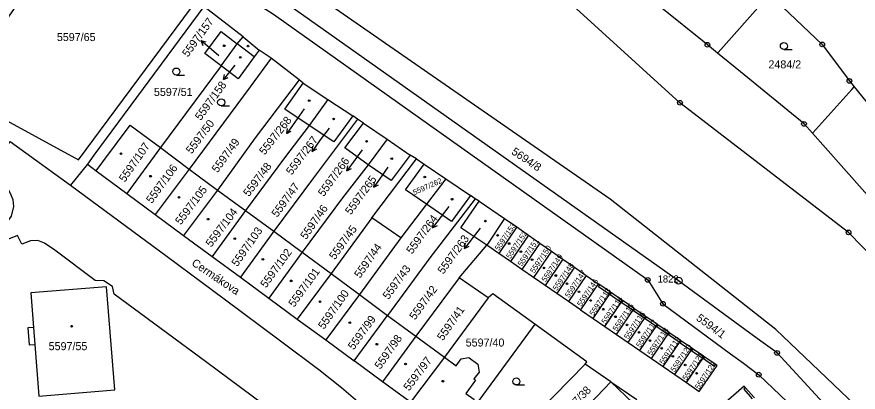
# Model space of a CAD drawing. Extents: x -644096 to -634268, y -1141430 to -1133463.
# Drawn here: x -639306.8 to -639128.1, y -1138774.5 to -1138694.8 of the extents above; entities that cross this region are included whole.
import ezdxf

# ---------------------------------------------------------------- set-up
doc = ezdxf.new("R2010")
doc.units = 0
for name, color, linetype in [('_CIVIL_CONSTRUCTION', 7, 'Continuous'), ('M_Svah_Nasyp', 7, 'Continuous'), ('M_Svah_Zarez', 7, 'Continuous'), ('svrsek_osa_sjezdy', 7, 'Continuous'), ('svrsek_osa_terminal_VRT', 7, 'Continuous'), ('svrsek_osa_VRT', 7, 'Continuous'), ('svrsek_popisy_VRT', 7, 'Continuous'), ('terminal_VRT', 7, 'Continuous')]:
    doc.layers.add(name, color=color, linetype=linetype)

msp = doc.modelspace()

# ---------------------------------------------------------------- linework, layer by layer
at = {"layer": '_CIVIL_CONSTRUCTION'}
for centre, radius in [((-639160.14, -1138700.75), 0.5), ((-639160.14, -1138700.75), 0.0303), ((-639135.75, -1138700.68), 0.5), ((-639135.75, -1138700.68), 0.0303), ((-639129.99, -1138708.42), 0.5), ((-639129.99, -1138708.42), 0.0303), ((-639165.96, -1138713.04), 0.5), ((-639165.96, -1138713.04), 0.0303), ((-639139.63, -1138717.54), 0.5), ((-639139.63, -1138717.54), 0.0303), ((-639130.18, -1138740.57), 0.5), ((-639130.18, -1138740.57), 0.0303), ((-639172.81, -1138750.66), 0.5), ((-639172.81, -1138750.66), 0.0303), ((-639166.26, -1138750.82), 0.75), ((-639166.26, -1138750.82), 0.03), ((-639169.58, -1138755.7), 0.5), ((-639169.58, -1138755.7), 0.0303), ((-639145.36, -1138766.14), 0.5), ((-639145.36, -1138766.14), 0.0303), ((-639149.25, -1138770.76), 0.5), ((-639149.25, -1138770.76), 0.0303)]:
    msp.add_circle(centre, radius, dxfattribs=at)
at = {"layer": 'M_Svah_Nasyp'}
for p, q in [((-639256.35, -1138703.34), (-639260, -1138700.53)), ((-639224.26, -1138731.56), (-639220.28, -1138726.09)), ((-639219.76, -1138734.55), (-639224.26, -1138731.56)), ((-639183.25, -1138752.14), (-639182.97, -1138751.72)), ((-639181.03, -1138753.66), (-639183.25, -1138752.14)), ((-639180.75, -1138753.25), (-639181.03, -1138753.66)), ((-639180.79, -1138753.83), (-639180.5, -1138753.42)), ((-639178.57, -1138755.35), (-639180.79, -1138753.83)), ((-639178.29, -1138754.94), (-639178.57, -1138755.35)), ((-639178.32, -1138755.52), (-639178.04, -1138755.11)), ((-639176.07, -1138757.07), (-639178.32, -1138755.52)), ((-639175.79, -1138756.66), (-639176.07, -1138757.07)), ((-639175.82, -1138757.24), (-639175.54, -1138756.83)), ((-639173.6, -1138758.77), (-639175.82, -1138757.24)), ((-639173.32, -1138758.36), (-639173.6, -1138758.77)), ((-639173.35, -1138758.94), (-639173.07, -1138758.53)), ((-639171.12, -1138760.47), (-639173.35, -1138758.94)), ((-639303.24, -1138760.74), (-639302.96, -1138764.33)), ((-639170.83, -1138760.06), (-639171.12, -1138760.47)), ((-639170.87, -1138760.64), (-639170.59, -1138760.23)), ((-639168.65, -1138762.17), (-639170.87, -1138760.64)), ((-639168.36, -1138761.76), (-639168.65, -1138762.17)), ((-639168.4, -1138762.34), (-639168.11, -1138761.93)), ((-639166.17, -1138763.87), (-639168.4, -1138762.34)), ((-639165.89, -1138763.46), (-639166.17, -1138763.87)), ((-639165.93, -1138764.04), (-639165.64, -1138763.63)), ((-639163.7, -1138765.57), (-639165.93, -1138764.04)), ((-639163.42, -1138765.16), (-639163.7, -1138765.57)), ((-639163.45, -1138765.74), (-639163.17, -1138765.33)), ((-639161.24, -1138767.26), (-639163.45, -1138765.74)), ((-639160.95, -1138766.85), (-639161.24, -1138767.26)), ((-639160.99, -1138767.43), (-639160.71, -1138767.02)), ((-639158.76, -1138768.97), (-639160.99, -1138767.43)), ((-639158.47, -1138768.55), (-639158.76, -1138768.97)), ((-639175.93, -1138776.84), (-639180.62, -1138772.26)), ((-639152.05, -1138773.54), (-639152.43, -1138773.87)), ((-639152.43, -1138773.87), (-639150.62, -1138775.92))]:
    msp.add_line(p, q, dxfattribs=at)
at = {"layer": 'M_Svah_Zarez'}
for centre in [(-639262.73, -1138700.96), (-639257.68, -1138701.04), (-639259.33, -1138703.43), (-639244.69, -1138712.61), (-639239.5, -1138716.49), (-639232.49, -1138721.25), (-639284.65, -1138723.87), (-639227.15, -1138724.91), (-639278.37, -1138728.64), (-639220.15, -1138728.81), (-639272.33, -1138733.11), (-639214.34, -1138733.53), (-639266.15, -1138737.76), (-639207.3, -1138738.17), (-639260.49, -1138741.91), (-639204.69, -1138741.19), (-639202.24, -1138742.94), (-639199.75, -1138744.65), (-639254.52, -1138746.27), (-639197.36, -1138746.35), (-639194.82, -1138748.11), (-639248.51, -1138750.85), (-639192.33, -1138749.72), (-639189.94, -1138751.47), (-639187.4, -1138753.18), (-639242.39, -1138755.28), (-639184.91, -1138755.02), (-639182.24, -1138756.87), (-639236.07, -1138759.71), (-639179.66, -1138758.48), (-639295.13, -1138760.48), (-639177.21, -1138760.19), (-639174.68, -1138761.8), (-639230.32, -1138764.29), (-639172.33, -1138763.51), (-639169.84, -1138765.17), (-639167.49, -1138766.88), (-639224.23, -1138768.5), (-639164.86, -1138768.72), (-639162.42, -1138770.47), (-639216.3, -1138772.15)]:
    msp.add_circle(centre, 0.175, dxfattribs=at)
at = {"layer": 'svrsek_osa_sjezdy'}
for p, q in [((-639143.9, -1138701.77), (-639142.15, -1138701.77)), ((-639272.9, -1138707.18), (-639271.15, -1138707.18)), ((-639263.38, -1138713.72), (-639261.63, -1138713.72)), ((-639200.7, -1138772.95), (-639198.95, -1138772.95))]:
    msp.add_line(p, q, dxfattribs=at)
for centre in [(-639143.9, -1138701.02), (-639272.9, -1138706.43), (-639263.38, -1138712.97), (-639200.7, -1138772.2)]:
    msp.add_circle(centre, 0.75, dxfattribs=at)
at = {"layer": 'svrsek_osa_terminal_VRT'}
msp.add_arc((-642050.26, -1145189.6), 8802.25, 41.413152, 75.317049, dxfattribs=at)
at = {"layer": 'svrsek_popisy_VRT'}
for p, q in [((-639265.42, -1138701.77), (-639267.72, -1138699.84)), ((-639267.72, -1138699.84), (-639266.63, -1138700.1)), ((-639267.72, -1138699.84), (-639267.27, -1138700.87)), ((-639263.88, -1138703.07), (-639265.42, -1138701.77)), ((-639261.03, -1138705.78), (-639262.88, -1138708.15)), ((-639260.51, -1138705.11), (-639261.03, -1138705.78)), ((-639262.88, -1138708.15), (-639262.66, -1138707.05)), ((-639262.88, -1138708.15), (-639261.87, -1138707.66)), ((-639245.77, -1138714.35), (-639247.75, -1138717.14)), ((-639247.75, -1138717.14), (-639249.47, -1138719.6)), ((-639249.47, -1138719.6), (-639249.31, -1138718.49)), ((-639240.47, -1138718.42), (-639242.33, -1138720.95)), ((-639249.47, -1138719.6), (-639248.49, -1138719.06)), ((-639242.33, -1138720.95), (-639244.09, -1138723.38)), ((-639244.09, -1138723.38), (-639243.91, -1138722.27)), ((-639244.09, -1138723.38), (-639243.1, -1138722.86)), ((-639233.42, -1138723.08), (-639234.91, -1138725.1)), ((-639234.91, -1138725.1), (-639236.67, -1138727.53)), ((-639236.67, -1138727.53), (-639236.49, -1138726.42)), ((-639236.67, -1138727.53), (-639235.68, -1138727.01)), ((-639227.97, -1138726.71), (-639229.24, -1138728.54)), ((-639229.24, -1138728.54), (-639230.96, -1138731)), ((-639230.96, -1138731), (-639230.8, -1138729.89)), ((-639230.96, -1138731), (-639229.98, -1138730.47)), ((-639215.06, -1138735.05), (-639216.68, -1138737.22)), ((-639216.68, -1138737.22), (-639218.49, -1138739.62)), ((-639218.49, -1138739.62), (-639218.28, -1138738.52)), ((-639218.49, -1138739.62), (-639217.48, -1138739.12)), ((-639208.41, -1138739.66), (-639209.9, -1138741.6)), ((-639209.9, -1138741.6), (-639211.75, -1138743.97)), ((-639211.75, -1138743.97), (-639211.53, -1138742.87)), ((-639211.75, -1138743.97), (-639210.74, -1138743.48))]:
    msp.add_line(p, q, dxfattribs=at)
at = {"layer": 'terminal_VRT'}
for p, q in [((-639263.39, -1138705.24), (-639260, -1138700.53)), ((-639260, -1138700.53), (-639258.73, -1138699.05)), ((-639258.73, -1138699.05), (-639255.29, -1138701.88)), ((-639252.77, -1138703.62), (-639255.29, -1138701.88)), ((-639246.79, -1138708.18), (-639252.77, -1138703.62)), ((-639263.39, -1138705.24), (-639276.24, -1138722.57)), ((-639245.94, -1138708.9), (-639246.79, -1138708.18)), ((-639245.94, -1138708.9), (-639240.72, -1138712.34)), ((-639240.72, -1138712.34), (-639244.73, -1138717.88)), ((-639240.72, -1138712.34), (-639235.44, -1138715.84)), ((-639234.46, -1138716.52), (-639235.44, -1138715.84)), ((-639233.18, -1138717.36), (-639234.46, -1138716.52)), ((-639233.18, -1138717.36), (-639228.15, -1138720.76)), ((-639118.6, -1138741.16), (-639137.85, -1138719.54)), ((-639228.15, -1138720.76), (-639232.2, -1138726.2)), ((-639228.15, -1138720.76), (-639223.22, -1138724.17)), ((-639276.24, -1138722.57), (-639283.44, -1138732.3)), ((-639276.24, -1138722.57), (-639270.15, -1138727.16)), ((-639231.41, -1138737.45), (-639221.89, -1138724.99)), ((-639221.89, -1138724.99), (-639223.22, -1138724.17)), ((-639291.79, -1138726.08), (-639295.35, -1138730.57)), ((-639291.79, -1138726.08), (-639289.9, -1138727.49)), ((-639289.9, -1138727.49), (-639283.44, -1138732.3)), ((-639270.15, -1138727.16), (-639277.4, -1138736.79)), ((-639270.15, -1138727.16), (-639264.15, -1138731.62)), ((-639215.7, -1138729.23), (-639219.76, -1138734.55)), ((-639215.7, -1138729.23), (-639210.42, -1138732.76)), ((-639283.44, -1138732.3), (-639277.4, -1138736.79)), ((-639264.15, -1138731.62), (-639271.37, -1138741.21)), ((-639264.15, -1138731.62), (-639258.2, -1138735.92)), ((-639209.45, -1138733.41), (-639210.42, -1138732.76)), ((-639219.76, -1138734.55), (-639225.23, -1138741.7)), ((-639208.61, -1138733.96), (-639209.45, -1138733.41)), ((-639208.61, -1138733.96), (-639203.19, -1138737.61)), ((-639258.2, -1138735.92), (-639265.31, -1138745.65)), ((-639258.2, -1138735.92), (-639252.21, -1138740.34)), ((-639277.4, -1138736.79), (-639271.37, -1138741.21)), ((-639231.41, -1138737.45), (-639240.06, -1138749.32)), ((-639225.23, -1138741.7), (-639231.41, -1138737.45)), ((-639203.19, -1138737.61), (-639206.99, -1138743.26)), ((-639203.19, -1138737.61), (-639200.63, -1138739.4)), ((-639200.63, -1138739.4), (-639204.42, -1138745.04)), ((-639200.63, -1138739.4), (-639198.16, -1138741.12)), ((-639271.37, -1138741.21), (-639265.31, -1138745.65)), ((-639252.21, -1138740.34), (-639259.3, -1138750.07)), ((-639252.21, -1138740.34), (-639246.19, -1138744.78)), ((-639225.23, -1138741.7), (-639234.04, -1138753.78)), ((-639198.16, -1138741.12), (-639201.96, -1138746.73)), ((-639198.16, -1138741.12), (-639195.7, -1138742.83)), ((-639212.87, -1138750.18), (-639206.99, -1138743.26)), ((-639204.42, -1138745.04), (-639206.99, -1138743.26)), ((-639195.7, -1138742.83), (-639199.51, -1138748.42)), ((-639195.7, -1138742.83), (-639193.25, -1138744.55)), ((-639246.19, -1138744.78), (-639253.28, -1138754.5)), ((-639246.19, -1138744.78), (-639240.06, -1138749.32)), ((-639201.96, -1138746.73), (-639204.42, -1138745.04)), ((-639193.25, -1138744.55), (-639197.04, -1138750.12)), ((-639193.25, -1138744.55), (-639190.82, -1138746.25)), ((-639265.31, -1138745.65), (-639259.3, -1138750.07)), ((-639199.51, -1138748.42), (-639201.96, -1138746.73)), ((-639190.82, -1138746.25), (-639194.56, -1138751.84)), ((-639190.82, -1138746.25), (-639188.35, -1138747.97)), ((-639197.04, -1138750.12), (-639199.51, -1138748.42)), ((-639188.35, -1138747.97), (-639192.11, -1138753.53)), ((-639188.35, -1138747.97), (-639185.88, -1138749.7)), ((-639259.3, -1138750.07), (-639253.28, -1138754.5)), ((-639240.06, -1138749.32), (-639247.22, -1138758.95)), ((-639240.06, -1138749.32), (-639234.04, -1138753.78)), ((-639212.87, -1138750.18), (-639222.04, -1138762.59)), ((-639206.68, -1138754.42), (-639212.87, -1138750.18)), ((-639194.56, -1138751.84), (-639197.04, -1138750.12)), ((-639185.88, -1138749.7), (-639189.62, -1138755.24)), ((-639185.88, -1138749.7), (-639183.34, -1138751.47)), ((-639192.11, -1138753.53), (-639194.56, -1138751.84)), ((-639183.34, -1138751.47), (-639187.12, -1138756.97)), ((-639234.04, -1138753.78), (-639241.18, -1138763.38)), ((-639234.04, -1138753.78), (-639228.04, -1138758.18)), ((-639189.62, -1138755.24), (-639192.11, -1138753.53)), ((-639184.41, -1138758.83), (-639180.63, -1138753.33)), ((-639253.28, -1138754.5), (-639247.22, -1138758.95)), ((-639206.68, -1138754.42), (-639215.98, -1138767.05)), ((-639187.12, -1138756.97), (-639189.62, -1138755.24)), ((-639181.92, -1138760.54), (-639178.16, -1138755.03)), ((-639187.12, -1138756.97), (-639184.41, -1138758.83)), ((-639179.44, -1138762.24), (-639175.67, -1138756.74)), ((-639247.22, -1138758.95), (-639241.18, -1138763.38)), ((-639235.14, -1138767.82), (-639228.04, -1138758.18)), ((-639228.04, -1138758.18), (-639222.04, -1138762.59)), ((-639184.41, -1138758.83), (-639181.92, -1138760.54)), ((-639176.96, -1138763.94), (-639173.19, -1138758.44)), ((-639181.92, -1138760.54), (-639179.44, -1138762.24)), ((-639174.49, -1138765.64), (-639170.71, -1138760.14)), ((-639222.04, -1138762.59), (-639229.1, -1138772.25)), ((-639222.04, -1138762.59), (-639215.98, -1138767.05)), ((-639179.44, -1138762.24), (-639176.96, -1138763.94)), ((-639172.02, -1138767.34), (-639168.24, -1138761.84)), ((-639241.18, -1138763.38), (-639235.14, -1138767.82)), ((-639176.96, -1138763.94), (-639174.49, -1138765.64)), ((-639169.54, -1138769.04), (-639165.77, -1138763.54)), ((-639174.49, -1138765.64), (-639172.02, -1138767.34)), ((-639167.07, -1138770.74), (-639163.3, -1138765.24)), ((-639229.1, -1138772.25), (-639235.14, -1138767.82)), ((-639215.98, -1138767.05), (-639223.16, -1138776.61)), ((-639186.11, -1138768.51), (-639197.28, -1138779.92)), ((-639180.62, -1138772.26), (-639186.11, -1138768.51)), ((-639172.02, -1138767.34), (-639169.54, -1138769.04)), ((-639164.6, -1138772.44), (-639160.83, -1138766.93)), ((-639169.54, -1138769.04), (-639167.07, -1138770.74)), ((-639167.07, -1138770.74), (-639164.6, -1138772.44)), ((-639223.16, -1138776.61), (-639229.1, -1138772.25)), ((-639188.95, -1138780.89), (-639180.62, -1138772.26)), ((-639180.62, -1138772.26), (-639175.13, -1138776.01))]:
    msp.add_line(p, q, dxfattribs=at)
for points in [[(-639051.5, -1138832.09), (-639071.52, -1138805.52), (-639099.49, -1138772.46), (-639105.91, -1138765.45), (-639130.18, -1138740.57), (-639165.96, -1138713.04), (-639222.53, -1138661.55), (-639239.17, -1138649.32)], [(-639072.86, -1138847.72), (-639090.79, -1138820.61), (-639116.49, -1138788.91), (-639145.62, -1138761.18), (-639180.79, -1138733.5), (-639241.85, -1138691.11), (-639278.87, -1138663.93), (-639281.01, -1138666.49), (-639284.74, -1138668.51)], [(-639090.03, -1138825.4), (-639092.59, -1138822.17), (-639105.72, -1138805.58), (-639126.57, -1138786.51), (-639145.36, -1138766.14), (-639148.31, -1138763.98), (-639151.1, -1138761.93), (-639166.26, -1138750.82), (-639250.41, -1138691.34), (-639284.74, -1138668.51)], [(-639289.07, -1138670.86), (-639252.26, -1138694.23), (-639172.81, -1138750.66), (-639169.58, -1138755.7), (-639155.22, -1138766.34), (-639152.51, -1138768.35), (-639149.25, -1138770.76), (-639129.56, -1138789.54), (-639108.4, -1138808.14), (-639096.32, -1138823.31)], [(-639266.63, -1138688.63), (-639294.17, -1138673.97), (-639319.77, -1138710.96), (-639293.64, -1138725.19), (-639266.63, -1138688.63)], [(-639157.98, -1138702.52), (-639160.14, -1138700.75), (-639180.96, -1138684.01)], [(-639146.94, -1138690), (-639147.75, -1138690.92), (-639157.86, -1138702.39), (-639157.98, -1138702.52)], [(-639146.94, -1138690), (-639135.75, -1138700.68), (-639129.99, -1138708.42), (-639128.96, -1138709.68)], [(-639258.73, -1138699.05), (-639267.09, -1138692.66), (-639290.41, -1138724.21), (-639291.79, -1138726.08)], [(-639263.39, -1138705.24), (-639266.82, -1138702.58), (-639263.36, -1138697.96), (-639260, -1138700.53)], [(-639255.29, -1138701.88), (-639256.35, -1138703.34), (-639259.8, -1138708), (-639263.39, -1138705.24)], [(-639252.77, -1138703.62), (-639257.24, -1138709.64), (-639270.15, -1138727.16)], [(-639137.85, -1138719.54), (-639139.63, -1138717.54), (-639153.14, -1138706.48), (-639157.98, -1138702.52)], [(-639246.79, -1138708.18), (-639256.14, -1138720.49), (-639264.15, -1138731.62)], [(-639244.73, -1138717.88), (-639249.86, -1138714.44), (-639245.94, -1138708.9)], [(-639137.85, -1138719.54), (-639137.75, -1138719.42), (-639129.46, -1138710.23), (-639128.96, -1138709.68)], [(-639128.96, -1138709.68), (-639122.19, -1138717.99), (-639117.52, -1138723.53), (-639110.69, -1138738.65)], [(-639234.46, -1138716.52), (-639243.78, -1138728.97), (-639252.21, -1138740.34)], [(-639235.44, -1138715.84), (-639239.46, -1138721.35), (-639244.73, -1138717.88)], [(-639289.9, -1138727.49), (-639288.49, -1138725.6), (-639282.69, -1138717.82), (-639276.24, -1138722.57)], [(-639244.73, -1138717.88), (-639249.96, -1138724.73), (-639258.2, -1138735.92)], [(-639232.2, -1138726.2), (-639237.09, -1138722.65), (-639233.18, -1138717.36)], [(-639338.26, -1138751.02), (-639325.45, -1138745.64), (-639311.42, -1138739.74), (-639308.97, -1138738.58), (-639307.92, -1138737.1), (-639307.41, -1138735.09), (-639307.52, -1138733.64), (-639308.19, -1138732.15), (-639311.53, -1138726.11), (-639308.15, -1138721.3), (-639295.35, -1138730.57)], [(-639223.22, -1138724.17), (-639227.27, -1138729.57), (-639232.2, -1138726.2)], [(-639221.89, -1138724.99), (-639220.28, -1138726.09), (-639215.7, -1138729.23)], [(-639232.2, -1138726.2), (-639237.59, -1138733.21), (-639246.19, -1138744.78)], [(-639295.35, -1138730.57), (-639274.83, -1138745.68), (-639262.76, -1138754.68), (-639250.75, -1138763.58), (-639242.63, -1138769.68), (-639237.84, -1138773.47), (-639229.44, -1138780.7), (-639213.15, -1138796.56), (-639211.68, -1138794.99), (-639183.48, -1138822.54), (-639163.88, -1138841.73), (-639161.54, -1138843.9), (-639159.82, -1138844.89), (-639158.27, -1138845.4), (-639156.43, -1138845.22), (-639154.09, -1138844.27), (-639151.36, -1138842.64), (-639131.66, -1138829.26)], [(-639210.42, -1138732.76), (-639214.46, -1138738.26), (-639219.76, -1138734.55)], [(-639209.45, -1138733.41), (-639219.05, -1138745.94), (-639228.04, -1138758.18)], [(-639206.99, -1138743.26), (-639212.5, -1138739.6), (-639208.61, -1138733.96)], [(-639249.64, -1138780.64), (-639266.44, -1138768.16), (-639286.09, -1138753.65), (-639286.43, -1138752.03), (-639288.27, -1138750.83), (-639290.14, -1138750.78), (-639298.7, -1138744.33), (-639300.88, -1138742.84), (-639302.34, -1138742.27), (-639303.85, -1138742.33), (-639305.72, -1138743.04), (-639306.64, -1138741.2), (-639323.39, -1138747.93)], [(-639302.08, -1138775.29), (-639285.97, -1138774.01), (-639287.71, -1138752.12), (-639303.83, -1138753.38), (-639303.24, -1138760.74), (-639304.44, -1138760.84), (-639304.15, -1138764.43), (-639302.96, -1138764.33), (-639302.08, -1138775.29)], [(-639180.63, -1138753.33), (-639180.75, -1138753.25), (-639182.97, -1138751.72), (-639183.34, -1138751.47)], [(-639196.76, -1138760.06), (-639205.73, -1138753.57), (-639206.68, -1138754.42)], [(-639178.16, -1138755.03), (-639178.29, -1138754.94), (-639180.5, -1138753.42), (-639180.63, -1138753.33)], [(-639175.67, -1138756.74), (-639175.79, -1138756.66), (-639178.04, -1138755.11), (-639178.16, -1138755.03)], [(-639173.19, -1138758.44), (-639173.32, -1138758.36), (-639175.54, -1138756.83), (-639175.67, -1138756.74)], [(-639170.71, -1138760.14), (-639170.83, -1138760.06), (-639173.07, -1138758.53), (-639173.19, -1138758.44)], [(-639196.76, -1138760.06), (-639197.33, -1138760.84), (-639209.45, -1138777.31)], [(-639186.11, -1138768.51), (-639185.75, -1138768.02), (-639196.76, -1138760.06)], [(-639168.24, -1138761.84), (-639168.36, -1138761.76), (-639170.59, -1138760.23), (-639170.71, -1138760.14)], [(-639165.77, -1138763.54), (-639165.89, -1138763.46), (-639168.11, -1138761.93), (-639168.24, -1138761.84)], [(-639163.3, -1138765.24), (-639163.42, -1138765.16), (-639165.64, -1138763.63), (-639165.77, -1138763.54)], [(-639160.83, -1138766.93), (-639160.95, -1138766.85), (-639163.17, -1138765.33), (-639163.3, -1138765.24)], [(-639215.98, -1138767.05), (-639213.48, -1138768.89), (-639212.39, -1138767.4), (-639210.79, -1138767.12), (-639208.85, -1138768.56), (-639208.58, -1138770.21), (-639209.71, -1138771.66), (-639209.36, -1138771.92), (-639211.42, -1138774.74), (-639209.73, -1138775.99), (-639209.45, -1138777.31)], [(-639164.6, -1138772.44), (-639161.88, -1138774.31), (-639158.1, -1138768.81), (-639158.47, -1138768.55), (-639160.71, -1138767.02), (-639160.83, -1138766.93)], [(-639150.14, -1138775.71), (-639150.24, -1138775.59), (-639152.05, -1138773.54), (-639152.35, -1138773.2), (-639157.36, -1138777.61), (-639155.17, -1138780.1)]]:
    msp.add_lwpolyline(points, dxfattribs=at)

# ---------------------------------------------------------------- texts
at = {"layer": '_CIVIL_CONSTRUCTION'}
msp.add_text('1822', height=1.5, dxfattribs=at).set_placement((-639170.71, -1138751.2))
at = {"layer": 'svrsek_osa_VRT'}
for s, height, rotation, p in [('5597/157', 1.7, 54, (-639270.45, -1138703.49)), ('5597/158', 1.7, 54, (-639267.72, -1138716.94)), ('5597/50', 1.7, 53, (-639269.66, -1138724.03)), ('5597/268', 1.7, 52, (-639254.14, -1138724.27)), ('5597/267', 1.7, 53, (-639248.42, -1138728.53)), ('5597/107', 1.7, 55, (-639283.85, -1138730.04)), ('5597/49', 1.7, 54, (-639264.17, -1138728.04)), ('5694/8', 1.7, 326, (-639201.9, -1138723.82)), ('5597/266', 1.7, 54, (-639241.61, -1138733.09)), ('5597/106', 1.7, 54, (-639278.1, -1138734.56)), ('5597/48', 1.7, 53, (-639257.5, -1138733.12)), ('5597/265', 1.7, 54, (-639235.85, -1138736.98)), ('5597/262', 1.14, 24, (-639222.36, -1138732.67)), ('5597/105', 1.7, 53, (-639271.95, -1138739.1)), ('5597/47', 1.7, 54, (-639251.47, -1138737.49)), ('5597/104', 1.7, 53, (-639265.49, -1138743.82)), ('5597/46', 1.7, 55, (-639245.34, -1138742.2)), ('5597/264', 1.7, 54, (-639222.86, -1138745.3)), ('5597/103', 1.7, 55, (-639259.95, -1138747.96)), ('5597/45', 1.7, 54, (-639239.25, -1138746.5)), ('5597/153', 1.19, 56, (-639204.41, -1138744.56)), ('5597/263', 1.7, 54, (-639216.21, -1138749.56)), ('5597/152', 1.19, 56, (-639201.99, -1138746.26)), ('5597/44', 1.7, 55, (-639233.89, -1138750.41)), ('5597/151', 1.19, 56, (-639199.54, -1138747.88)), ('5597/150', 1.19, 56, (-639196.91, -1138749.35)), ('5597/102', 1.7, 54, (-639253.85, -1138752.48)), ('5597/149', 1.19, 56, (-639194.47, -1138751.19)), ('5597/148', 1.19, 56, (-639192.09, -1138753.04)), ('5597/101', 1.7, 54, (-639247.89, -1138756.55)), ('5597/43', 1.7, 54, (-639227.87, -1138754.93)), ('5597/147', 1.19, 56, (-639189.52, -1138754.56)), ('5597/146', 1.19, 56, (-639186.93, -1138756.41)), ('5597/42', 1.7, 54, (-639222.21, -1138759.29)), ('5597/113', 1.19, 56, (-639184.31, -1138758.37)), ('5597/100', 1.7, 55, (-639241.56, -1138761.27)), ('5597/114', 1.19, 56, (-639181.74, -1138760.11)), ('5597/115', 1.19, 56, (-639179.38, -1138761.65)), ('5597/41', 1.7, 55, (-639216.31, -1138763.69)), ('5597/116', 1.19, 56, (-639176.96, -1138763.37)), ('5594/1', 1.7, 324, (-639162.66, -1138759.08)), ('5597/99', 1.7, 54, (-639235.25, -1138765.63)), ('5597/117', 1.19, 56, (-639174.41, -1138765.12)), ('5597/118', 1.19, 56, (-639172.01, -1138766.79)), ('5597/98', 1.7, 55, (-639229.58, -1138769.75)), ('5597/119', 1.19, 56, (-639169.47, -1138768.68)), ('5597/120', 1.19, 56, (-639167.09, -1138770.3)), ('5597/121', 1.19, 56, (-639164.57, -1138772.1)), ('5597/97', 1.7, 53, (-639223.48, -1138774.35)), ('5597/122', 1.19, 56, (-639161.91, -1138773.99)), ('5597/38', 1.7, 46, (-639190.4, -1138780.09))]:
    msp.add_text(s, height=height, rotation=rotation, dxfattribs=at).set_placement(p)
for s, p in [('5597/65', (-639298.27, -1138699.96)), ('2484/2', (-639147.18, -1138705.76)), ('5597/51', (-639277.66, -1138711.61)), ('5597/40', (-639211.46, -1138764.79)), ('5597/55', (-639300.01, -1138765.56))]:
    msp.add_text(s, height=1.7, dxfattribs=at).set_placement(p)
at = {"layer": 'svrsek_popisy_VRT'}
msp.add_text('Cermákova', height=1.7, rotation=326, dxfattribs=at).set_placement((-639269.81, -1138747.43))

doc.saveas('drawing.dxf')
